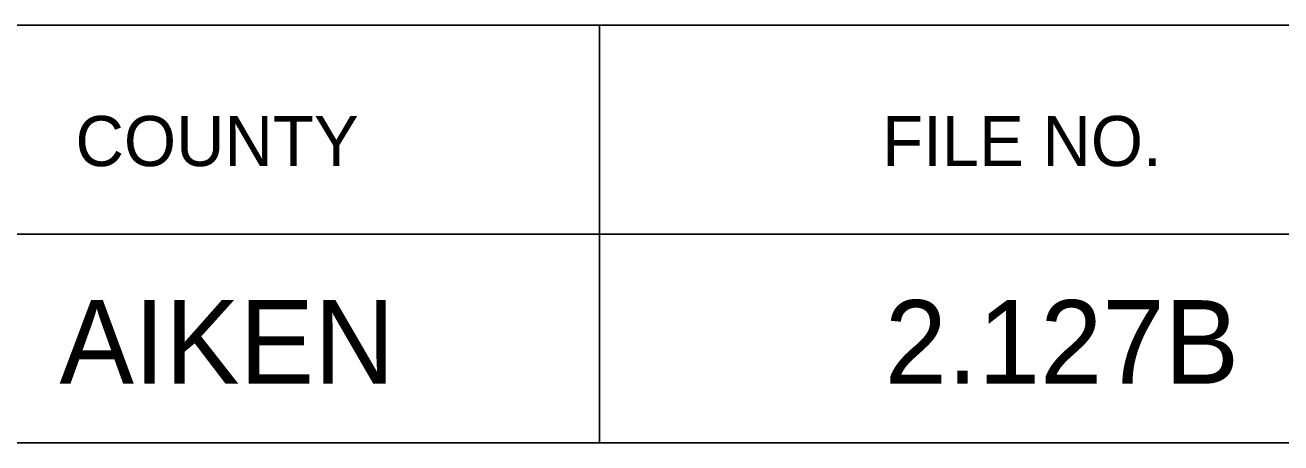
# Model space of a CAD drawing. Extents: x 1000 to 1162, y 999 to 8520.
# Drawn here: x 1140.57 to 1148.08, y 6505.05 to 6507.55 of the extents above; entities that cross this region are included whole.
import ezdxf

# ---------------------------------------------------------------- set-up
doc = ezdxf.new("R2010")
doc.units = 0
doc.layers.add('Level 20', color=7, linetype='Continuous')
doc.layers.add('Level 3', color=7, linetype='Continuous')

msp = doc.modelspace()

# ---------------------------------------------------------------- linework, layer by layer
at = {"layer": 'Level 3'}
for p, q in [((1133.055, 6507.5458), (1161.555, 6507.5458)), ((1133.055, 6507.5458), (1161.555, 6507.5458)), ((1133.055, 6507.5458), (1161.555, 6507.5458)), ((1133.055, 6507.5458), (1161.555, 6507.5458)), ((1133.055, 6507.5458), (1161.555, 6507.5458)), ((1133.055, 6507.5458), (1161.555, 6507.5458)), ((1133.055, 6507.5458), (1161.555, 6507.5458)), ((1133.055, 6507.5458), (1161.555, 6507.5458)), ((1133.055, 6507.5458), (1161.555, 6507.5458)), ((1133.055, 6507.5458), (1161.555, 6507.5458)), ((1133.055, 6507.5458), (1161.555, 6507.5458)), ((1133.055, 6507.5458), (1161.555, 6507.5458)), ((1133.055, 6507.5458), (1161.555, 6507.5458)), ((1133.055, 6507.5458), (1161.555, 6507.5458)), ((1133.055, 6507.5458), (1161.555, 6507.5458)), ((1133.055, 6507.5458), (1161.555, 6507.5458)), ((1133.055, 6507.5458), (1161.555, 6507.5458)), ((1133.055, 6507.5458), (1161.555, 6507.5458)), ((1133.055, 6507.5458), (1161.555, 6507.5458)), ((1133.055, 6507.5458), (1161.555, 6507.5458)), ((1133.055, 6507.5458), (1161.555, 6507.5458)), ((1133.055, 6507.5458), (1161.555, 6507.5458)), ((1133.055, 6507.5458), (1161.555, 6507.5458)), ((1133.055, 6507.5458), (1161.555, 6507.5458)), ((1133.055, 6507.5458), (1161.555, 6507.5458)), ((1133.055, 6507.5458), (1161.555, 6507.5458)), ((1133.055, 6507.5458), (1161.555, 6507.5458)), ((1133.055, 6507.5458), (1161.555, 6507.5458)), ((1133.055, 6507.5458), (1161.555, 6507.5458)), ((1133.055, 6507.5458), (1161.555, 6507.5458)), ((1133.055, 6507.5458), (1161.555, 6507.5458)), ((1133.055, 6507.5458), (1161.555, 6507.5458)), ((1133.055, 6507.5458), (1161.555, 6507.5458)), ((1133.055, 6507.5458), (1161.555, 6507.5458)), ((1133.055, 6507.5458), (1161.555, 6507.5458)), ((1133.055, 6507.5458), (1161.555, 6507.5458)), ((1133.055, 6507.5458), (1161.555, 6507.5458)), ((1133.055, 6507.5458), (1161.555, 6507.5458)), ((1133.055, 6507.5458), (1161.555, 6507.5458)), ((1133.055, 6507.5458), (1161.555, 6507.5458)), ((1133.055, 6507.5458), (1161.555, 6507.5458)), ((1133.055, 6507.5458), (1161.555, 6507.5458)), ((1133.055, 6507.5458), (1161.555, 6507.5458)), ((1133.055, 6507.5458), (1161.555, 6507.5458)), ((1133.055, 6507.5458), (1161.555, 6507.5458)), ((1133.055, 6507.5458), (1161.555, 6507.5458)), ((1143.9997, 6507.5458), (1143.9997, 6505.0458)), ((1143.9997, 6507.5458), (1143.9997, 6505.0458)), ((1143.9997, 6507.5458), (1143.9997, 6505.0458)), ((1143.9997, 6507.5458), (1143.9997, 6505.0458)), ((1143.9997, 6507.5458), (1143.9997, 6505.0458)), ((1143.9997, 6507.5458), (1143.9997, 6505.0458)), ((1143.9997, 6507.5458), (1143.9997, 6505.0458)), ((1143.9997, 6507.5458), (1143.9997, 6505.0458)), ((1143.9997, 6507.5458), (1143.9997, 6505.0458)), ((1143.9997, 6507.5458), (1143.9997, 6505.0458)), ((1143.9997, 6507.5458), (1143.9997, 6505.0458)), ((1143.9997, 6507.5458), (1143.9997, 6505.0458)), ((1143.9997, 6507.5458), (1143.9997, 6505.0458)), ((1143.9997, 6507.5458), (1143.9997, 6505.0458)), ((1143.9997, 6507.5458), (1143.9997, 6505.0458)), ((1143.9997, 6507.5458), (1143.9997, 6505.0458)), ((1143.9997, 6507.5458), (1143.9997, 6505.0458)), ((1143.9997, 6507.5458), (1143.9997, 6505.0458)), ((1143.9997, 6507.5458), (1143.9997, 6505.0458)), ((1143.9997, 6507.5458), (1143.9997, 6505.0458)), ((1143.9997, 6507.5458), (1143.9997, 6505.0458)), ((1143.9997, 6507.5458), (1143.9997, 6505.0458)), ((1143.9997, 6507.5458), (1143.9997, 6505.0458)), ((1143.9997, 6507.5458), (1143.9997, 6505.0458)), ((1143.9997, 6507.5458), (1143.9997, 6505.0458)), ((1143.9997, 6507.5458), (1143.9997, 6505.0458)), ((1143.9997, 6507.5458), (1143.9997, 6505.0458)), ((1143.9997, 6507.5458), (1143.9997, 6505.0458)), ((1143.9997, 6507.5458), (1143.9997, 6505.0458)), ((1143.9997, 6507.5458), (1143.9997, 6505.0458)), ((1143.9997, 6507.5458), (1143.9997, 6505.0458)), ((1143.9997, 6507.5458), (1143.9997, 6505.0458)), ((1143.9997, 6507.5458), (1143.9997, 6505.0458)), ((1143.9997, 6507.5458), (1143.9997, 6505.0458)), ((1143.9997, 6507.5458), (1143.9997, 6505.0458)), ((1143.9997, 6507.5458), (1143.9997, 6505.0458)), ((1143.9997, 6507.5458), (1143.9997, 6505.0458)), ((1143.9997, 6507.5458), (1143.9997, 6505.0458)), ((1143.9997, 6507.5458), (1143.9997, 6505.0458)), ((1143.9997, 6507.5458), (1143.9997, 6505.0458)), ((1143.9997, 6507.5458), (1143.9997, 6505.0458)), ((1143.9997, 6507.5458), (1143.9997, 6505.0458)), ((1143.9997, 6507.5458), (1143.9997, 6505.0458)), ((1143.9997, 6507.5458), (1143.9997, 6505.0458)), ((1143.9997, 6507.5458), (1143.9997, 6505.0458)), ((1143.9997, 6507.5458), (1143.9997, 6505.0458)), ((1133.055, 6506.2958), (1161.555, 6506.2958)), ((1133.055, 6506.2958), (1161.555, 6506.2958)), ((1133.055, 6506.2958), (1161.555, 6506.2958)), ((1133.055, 6506.2958), (1161.555, 6506.2958)), ((1133.055, 6506.2958), (1161.555, 6506.2958)), ((1133.055, 6506.2958), (1161.555, 6506.2958)), ((1133.055, 6506.2958), (1161.555, 6506.2958)), ((1133.055, 6506.2958), (1161.555, 6506.2958)), ((1133.055, 6506.2958), (1161.555, 6506.2958)), ((1133.055, 6506.2958), (1161.555, 6506.2958)), ((1133.055, 6506.2958), (1161.555, 6506.2958)), ((1133.055, 6506.2958), (1161.555, 6506.2958)), ((1133.055, 6506.2958), (1161.555, 6506.2958)), ((1133.055, 6506.2958), (1161.555, 6506.2958)), ((1133.055, 6506.2958), (1161.555, 6506.2958)), ((1133.055, 6506.2958), (1161.555, 6506.2958)), ((1133.055, 6506.2958), (1161.555, 6506.2958)), ((1133.055, 6506.2958), (1161.555, 6506.2958)), ((1133.055, 6506.2958), (1161.555, 6506.2958)), ((1133.055, 6506.2958), (1161.555, 6506.2958)), ((1133.055, 6506.2958), (1161.555, 6506.2958)), ((1133.055, 6506.2958), (1161.555, 6506.2958)), ((1133.055, 6506.2958), (1161.555, 6506.2958)), ((1133.055, 6506.2958), (1161.555, 6506.2958)), ((1133.055, 6506.2958), (1161.555, 6506.2958)), ((1133.055, 6506.2958), (1161.555, 6506.2958)), ((1133.055, 6506.2958), (1161.555, 6506.2958)), ((1133.055, 6506.2958), (1161.555, 6506.2958)), ((1133.055, 6506.2958), (1161.555, 6506.2958)), ((1133.055, 6506.2958), (1161.555, 6506.2958)), ((1133.055, 6506.2958), (1161.555, 6506.2958)), ((1133.055, 6506.2958), (1161.555, 6506.2958)), ((1133.055, 6506.2958), (1161.555, 6506.2958)), ((1133.055, 6506.2958), (1161.555, 6506.2958)), ((1133.055, 6506.2958), (1161.555, 6506.2958)), ((1133.055, 6506.2958), (1161.555, 6506.2958)), ((1133.055, 6506.2958), (1161.555, 6506.2958)), ((1133.055, 6506.2958), (1161.555, 6506.2958)), ((1133.055, 6506.2958), (1161.555, 6506.2958)), ((1133.055, 6506.2958), (1161.555, 6506.2958)), ((1133.055, 6506.2958), (1161.555, 6506.2958)), ((1133.055, 6506.2958), (1161.555, 6506.2958)), ((1133.055, 6506.2958), (1161.555, 6506.2958)), ((1133.055, 6506.2958), (1161.555, 6506.2958)), ((1133.055, 6506.2958), (1161.555, 6506.2958)), ((1133.055, 6506.2958), (1161.555, 6506.2958)), ((1133.055, 6505.0458), (1161.555, 6505.0458)), ((1133.055, 6505.0458), (1161.555, 6505.0458)), ((1133.055, 6505.0458), (1161.555, 6505.0458)), ((1133.055, 6505.0458), (1161.555, 6505.0458)), ((1133.055, 6505.0458), (1161.555, 6505.0458)), ((1133.055, 6505.0458), (1161.555, 6505.0458)), ((1133.055, 6505.0458), (1161.555, 6505.0458)), ((1133.055, 6505.0458), (1161.555, 6505.0458)), ((1133.055, 6505.0458), (1161.555, 6505.0458)), ((1133.055, 6505.0458), (1161.555, 6505.0458)), ((1133.055, 6505.0458), (1161.555, 6505.0458)), ((1133.055, 6505.0458), (1161.555, 6505.0458)), ((1133.055, 6505.0458), (1161.555, 6505.0458)), ((1133.055, 6505.0458), (1161.555, 6505.0458)), ((1133.055, 6505.0458), (1161.555, 6505.0458)), ((1133.055, 6505.0458), (1161.555, 6505.0458)), ((1133.055, 6505.0458), (1161.555, 6505.0458)), ((1133.055, 6505.0458), (1161.555, 6505.0458)), ((1133.055, 6505.0458), (1161.555, 6505.0458)), ((1133.055, 6505.0458), (1161.555, 6505.0458)), ((1133.055, 6505.0458), (1161.555, 6505.0458)), ((1133.055, 6505.0458), (1161.555, 6505.0458)), ((1133.055, 6505.0458), (1161.555, 6505.0458)), ((1133.055, 6505.0458), (1161.555, 6505.0458)), ((1133.055, 6505.0458), (1161.555, 6505.0458)), ((1133.055, 6505.0458), (1161.555, 6505.0458)), ((1133.055, 6505.0458), (1161.555, 6505.0458)), ((1133.055, 6505.0458), (1161.555, 6505.0458)), ((1133.055, 6505.0458), (1161.555, 6505.0458)), ((1133.055, 6505.0458), (1161.555, 6505.0458)), ((1133.055, 6505.0458), (1161.555, 6505.0458)), ((1133.055, 6505.0458), (1161.555, 6505.0458)), ((1133.055, 6505.0458), (1161.555, 6505.0458)), ((1133.055, 6505.0458), (1161.555, 6505.0458)), ((1133.055, 6505.0458), (1161.555, 6505.0458)), ((1133.055, 6505.0458), (1161.555, 6505.0458)), ((1133.055, 6505.0458), (1161.555, 6505.0458)), ((1133.055, 6505.0458), (1161.555, 6505.0458)), ((1133.055, 6505.0458), (1161.555, 6505.0458)), ((1133.055, 6505.0458), (1161.555, 6505.0458)), ((1133.055, 6505.0458), (1161.555, 6505.0458)), ((1133.055, 6505.0458), (1161.555, 6505.0458)), ((1133.055, 6505.0458), (1161.555, 6505.0458)), ((1133.055, 6505.0458), (1161.555, 6505.0458)), ((1133.055, 6505.0458), (1161.555, 6505.0458)), ((1133.055, 6505.0458), (1161.555, 6505.0458))]:
    msp.add_line(p, q, dxfattribs=at)

# ---------------------------------------------------------------- texts
at = {"layer": 'Level 20'}
for s, p in [('AIKEN', (1140.7706, 6505.4)), ('2.127B', (1145.7068, 6505.4))]:
    msp.add_text(s, height=0.5, dxfattribs=at).set_placement(p)
at = {"layer": 'Level 3'}
for s, p in [('COUNTY', (1140.8665, 6506.7021)), ('COUNTY', (1140.8665, 6506.7021)), ('COUNTY', (1140.8665, 6506.7021)), ('COUNTY', (1140.8665, 6506.7021)), ('COUNTY', (1140.8665, 6506.7021)), ('COUNTY', (1140.8665, 6506.7021)), ('COUNTY', (1140.8665, 6506.7021)), ('COUNTY', (1140.8665, 6506.7021)), ('COUNTY', (1140.8665, 6506.7021)), ('COUNTY', (1140.8665, 6506.7021)), ('COUNTY', (1140.8665, 6506.7021)), ('COUNTY', (1140.8665, 6506.7021)), ('COUNTY', (1140.8665, 6506.7021)), ('COUNTY', (1140.8665, 6506.7021)), ('COUNTY', (1140.8665, 6506.7021)), ('COUNTY', (1140.8665, 6506.7021)), ('COUNTY', (1140.8665, 6506.7021)), ('COUNTY', (1140.8665, 6506.7021)), ('COUNTY', (1140.8665, 6506.7021)), ('COUNTY', (1140.8665, 6506.7021)), ('COUNTY', (1140.8665, 6506.7021)), ('COUNTY', (1140.8665, 6506.7021)), ('COUNTY', (1140.8665, 6506.7021)), ('COUNTY', (1140.8665, 6506.7021)), ('COUNTY', (1140.8665, 6506.7021)), ('COUNTY', (1140.8665, 6506.7021)), ('COUNTY', (1140.8665, 6506.7021)), ('COUNTY', (1140.8665, 6506.7021)), ('COUNTY', (1140.8665, 6506.7021)), ('COUNTY', (1140.8665, 6506.7021)), ('COUNTY', (1140.8665, 6506.7021)), ('COUNTY', (1140.8665, 6506.7021)), ('COUNTY', (1140.8665, 6506.7021)), ('COUNTY', (1140.8665, 6506.7021)), ('COUNTY', (1140.8665, 6506.7021)), ('COUNTY', (1140.8665, 6506.7021)), ('COUNTY', (1140.8665, 6506.7021)), ('COUNTY', (1140.8665, 6506.7021)), ('COUNTY', (1140.8665, 6506.7021)), ('COUNTY', (1140.8665, 6506.7021)), ('COUNTY', (1140.8665, 6506.7021)), ('COUNTY', (1140.8665, 6506.7021)), ('COUNTY', (1140.8665, 6506.7021)), ('COUNTY', (1140.8665, 6506.7021)), ('COUNTY', (1140.8665, 6506.7021)), ('COUNTY', (1140.8665, 6506.7021)), ('FILE NO.', (1145.6908, 6506.7021)), ('FILE NO.', (1145.6908, 6506.7021)), ('FILE NO.', (1145.6908, 6506.7021)), ('FILE NO.', (1145.6908, 6506.7021)), ('FILE NO.', (1145.6908, 6506.7021)), ('FILE NO.', (1145.6908, 6506.7021)), ('FILE NO.', (1145.6908, 6506.7021)), ('FILE NO.', (1145.6908, 6506.7021)), ('FILE NO.', (1145.6908, 6506.7021)), ('FILE NO.', (1145.6908, 6506.7021)), ('FILE NO.', (1145.6908, 6506.7021)), ('FILE NO.', (1145.6908, 6506.7021)), ('FILE NO.', (1145.6908, 6506.7021)), ('FILE NO.', (1145.6908, 6506.7021)), ('FILE NO.', (1145.6908, 6506.7021)), ('FILE NO.', (1145.6908, 6506.7021)), ('FILE NO.', (1145.6908, 6506.7021)), ('FILE NO.', (1145.6908, 6506.7021)), ('FILE NO.', (1145.6908, 6506.7021)), ('FILE NO.', (1145.6908, 6506.7021)), ('FILE NO.', (1145.6908, 6506.7021)), ('FILE NO.', (1145.6908, 6506.7021)), ('FILE NO.', (1145.6908, 6506.7021)), ('FILE NO.', (1145.6908, 6506.7021)), ('FILE NO.', (1145.6908, 6506.7021)), ('FILE NO.', (1145.6908, 6506.7021)), ('FILE NO.', (1145.6908, 6506.7021)), ('FILE NO.', (1145.6908, 6506.7021)), ('FILE NO.', (1145.6908, 6506.7021)), ('FILE NO.', (1145.6908, 6506.7021)), ('FILE NO.', (1145.6908, 6506.7021)), ('FILE NO.', (1145.6908, 6506.7021)), ('FILE NO.', (1145.6908, 6506.7021)), ('FILE NO.', (1145.6908, 6506.7021)), ('FILE NO.', (1145.6908, 6506.7021)), ('FILE NO.', (1145.6908, 6506.7021)), ('FILE NO.', (1145.6908, 6506.7021)), ('FILE NO.', (1145.6908, 6506.7021)), ('FILE NO.', (1145.6908, 6506.7021)), ('FILE NO.', (1145.6908, 6506.7021)), ('FILE NO.', (1145.6908, 6506.7021)), ('FILE NO.', (1145.6908, 6506.7021)), ('FILE NO.', (1145.6908, 6506.7021)), ('FILE NO.', (1145.6908, 6506.7021)), ('FILE NO.', (1145.6908, 6506.7021)), ('FILE NO.', (1145.6908, 6506.7021))]:
    msp.add_text(s, height=0.3, dxfattribs=at).set_placement(p)

doc.saveas('drawing.dxf')
